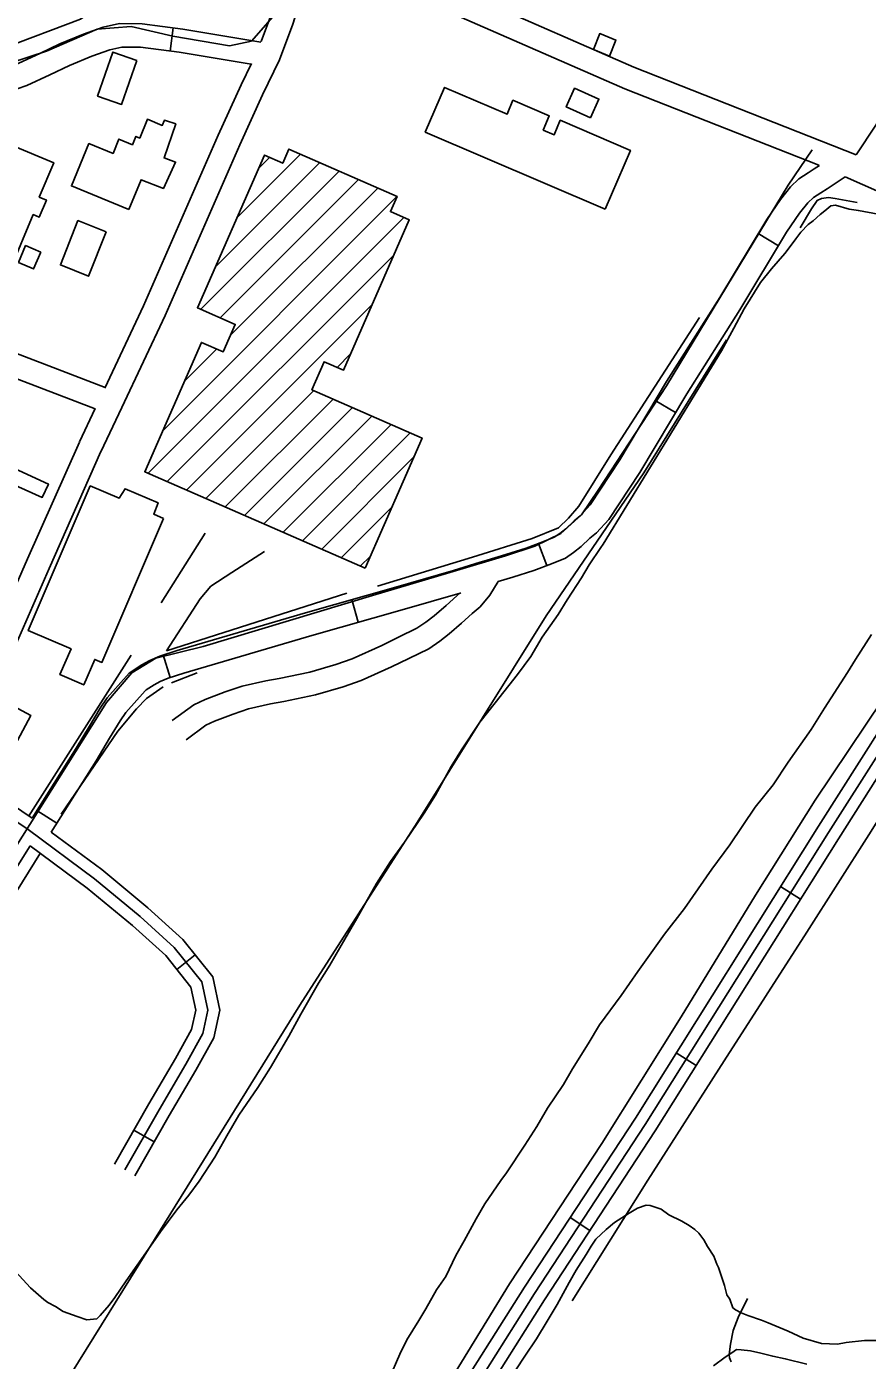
# Model space of a CAD drawing. Extents: x 3535183 to 3573198, y 534952 to 560562.
# Drawn here: x 3553471 to 3554542, y 542262 to 543961 of the extents above; entities that cross this region are included whole.
import ezdxf

# ---------------------------------------------------------------- set-up
doc = ezdxf.new("R2010")
doc.units = 0
for name, color, linetype in [('V-BLDG-OTLN', 7, 'Continuous'), ('V-ROAD-CNTR', 7, 'Continuous'), ('V-SITE-VEGE', 7, 'Continuous'), ('V-TOPO-SHOR', 7, 'Continuous')]:
    doc.layers.add(name, color=color, linetype=linetype)

msp = doc.modelspace()

# ---------------------------------------------------------------- linework, layer by layer
at = {"layer": 'V-BLDG-OTLN'}
for p, q in [((3553738.7, 543717.6), (3553819.9, 543798.8)), ((3553711.1, 543654.7), (3553844.5, 543788.1)), ((3553766.3, 543780.5), (3553780.5, 543794.8)), ((3553693, 543601.2), (3553869.1, 543777.3)), ((3553717.6, 543590.4), (3553893.7, 543766.5)), ((3553730.6, 543568.1), (3553918.3, 543755.7)), ((3553644.3, 543446.4), (3553942.8, 543745)), ((3553625.6, 543392.4), (3553951.4, 543718.2)), ((3553650.2, 543381.7), (3553938.8, 543670.2)), ((3553674.8, 543370.9), (3553911.2, 543607.3)), ((3553671.8, 543509.3), (3553713, 543550.5)), ((3553866.4, 543527.1), (3553883.6, 543544.3)), ((3553699.4, 543360.1), (3553836.8, 543497.6)), ((3553724, 543349.3), (3553861.4, 543486.8)), ((3553748.6, 543338.6), (3553886, 543476)), ((3553773.1, 543327.8), (3553910.6, 543465.2)), ((3553797.7, 543317), (3553935.2, 543454.5)), ((3553822.3, 543306.3), (3553959.8, 543443.7)), ((3553846.9, 543295.5), (3553964, 543412.6)), ((3553871.5, 543284.7), (3553936.5, 543349.7)), ((3553896.1, 543273.9), (3553908.9, 543286.8))]:
    msp.add_line(p, q, dxfattribs=at)
for points in [[(3554213.7, 543923.9), (3554193, 543932.1), (3554201.2, 543952.5), (3554221.8, 543944.3)], [(3553611.3, 543918.3), (3553591.9, 543862.2), (3553561.3, 543872.8), (3553580.7, 543928.9)], [(3554208, 543728.6), (3553978.9, 543827), (3554003.4, 543883.9), (3554083, 543849.7), (3554090.6, 543867.5), (3554136.8, 543847.6), (3554129.1, 543829.5), (3554142.9, 543823.5), (3554150.9, 543842.1), (3554240.3, 543803.7)], [(3554189.5, 543845.3), (3554158.5, 543859), (3554169, 543882.8), (3554200, 543869.1)], [(3553601.3, 543728.3), (3553528.1, 543758.4), (3553550.3, 543812.4), (3553581, 543799.8), (3553588.5, 543818), (3553605.8, 543810.8), (3553610.1, 543821.4), (3553615, 543819.4), (3553624.9, 543843.4), (3553643.8, 543835.6), (3553646.5, 543842.2), (3553648, 543841.6), (3553660.9, 543837.4), (3553646.1, 543794.2), (3553660.7, 543788.7), (3553645.3, 543755.2), (3553616.8, 543766.2)], [(3553366, 543605.4), (3553451.8, 543810.4), (3553505.4, 543787.9), (3553487, 543744.1), (3553496.2, 543740.3), (3553487.1, 543718.7), (3553479.3, 543721.9), (3553420.1, 543580.9)], [(3553902.1, 543271.3), (3553621.4, 543394.3), (3553693.6, 543559), (3553721.3, 543546.9), (3553736.7, 543582), (3553688.5, 543603.2), (3553773.8, 543797.7), (3553797.3, 543787.4), (3553805.2, 543805.3), (3553942.9, 543745), (3553934.5, 543725.7), (3553958.5, 543715.2), (3553874.5, 543523.5), (3553850, 543534.3), (3553834.4, 543498.7), (3553974.8, 543437.1)], [(3553572.2, 543700), (3553549.8, 543643.4), (3553513.9, 543657.7), (3553536.2, 543714.2)], [(3553489, 543674.1), (3553479.9, 543652.6), (3553460.4, 543660.8), (3553469.6, 543682.3)], [(3553455.3, 543398.3), (3553498.6, 543378.5), (3553490.8, 543361.4), (3553447.4, 543381.1)], [(3553645.2, 543334.7), (3553566.9, 543151.2), (3553557.8, 543155), (3553543.8, 543122.5), (3553513.4, 543135.7), (3553527.5, 543168.4), (3553473, 543191.7), (3553552, 543376.2), (3553588.8, 543360.5), (3553596.4, 543372.6), (3553638.4, 543354.6), (3553632.8, 543340.3)], [(3553420.7, 543113.5), (3553476.3, 543083.5), (3553455.7, 543045.2), (3553400.1, 543075.2)]]:
    msp.add_lwpolyline(points, close=True, dxfattribs=at)
at = {"layer": 'V-ROAD-CNTR'}
for p, q in [((3553653.8, 543930.2), (3553657.7, 543959.9)), ((3554428.9, 543682.2), (3554403.2, 543697.7)), ((3554297.7, 543469.5), (3554271.9, 543484.9)), ((3554133.9, 543274.7), (3554123.3, 543302.7)), ((3553893.3, 543202.4), (3553885.2, 543231.2)), ((3553653.8, 543132.1), (3553644.9, 543160.8)), ((3553509.5, 542946.5), (3553484.1, 542962.5)), ((3554456.9, 542849.6), (3554431.5, 542865.5)), ((3553662.2, 542760.1), (3553685.6, 542778.8)), ((3554324.1, 542637.8), (3554298.7, 542653.8)), ((3553607.6, 542555.3), (3553633.6, 542540.5)), ((3554188.6, 542427.4), (3554163.5, 542443.8))]:
    msp.add_line(p, q, dxfattribs=at)
for points in [[(3554528, 543798.1), (3554552.8, 543835.7), (3554561.4, 543850.4), (3554630.4, 543988.3), (3554686.8, 544101.5), (3554725.9, 544180), (3554735.7, 544200.2), (3554743.6, 544220.1), (3554748, 544233.5), (3554754.8, 544254.5), (3554759.2, 544267.9), (3554784.5, 544357.8), (3554809, 544426.1), (3554833.1, 544482), (3554880.6, 544589), (3554904, 544649)], [(3553828.6, 544074.8), (3553824.9, 544065.4), (3553790.5, 543980.6), (3553757.3, 543943), (3553729.5, 543937), (3553657.1, 543949.3), (3553604, 543961.4), (3553560.7, 543958), (3553496.2, 543930.1), (3553404.8, 543900.4), (3553356.6, 543883.3), (3553273.7, 543885.4), (3553204.7, 543891.6), (3553131.3, 543886.4), (3552997.8, 543858.4), (3552945.7, 543829.5), (3552893.6, 543783.2), (3552833.4, 543711.7), (3552793.8, 543633.2), (3552766, 543544.9), (3552744.2, 543440.3), (3552734, 543304.6)], [(3553769.6, 543942.3), (3553781.6, 543974.3), (3553815.8, 544082.5)], [(3554528, 543798.1), (3554244.5, 543909.7), (3553848.1, 544083.5)], [(3553565.5, 543419.5), (3553592.2, 543476.2), (3553647.3, 543593.2), (3553742.5, 543810.6), (3553771.5, 543874.5), (3553793, 543919.1), (3553810, 543964.5), (3553838.8, 544055.7)], [(3554480.1, 543784.7), (3554233, 543882), (3553837.1, 544055.6)], [(3553769.4, 543941.8), (3553669.8, 543958.3), (3553618, 543965.1), (3553589.1, 543965.2), (3553568.5, 543960.6), (3553543.5, 543951.7), (3553513.1, 543939.3), (3553487.9, 543927), (3553460, 543914.3), (3553416.2, 543898.5), (3553390.1, 543891.1), (3553375.7, 543888.5), (3553360.3, 543887.5), (3553344, 543887.3), (3553316.7, 543886.5), (3553246.7, 543883.5)], [(3553757, 543913.5), (3553665.4, 543928.7), (3553616.1, 543935.1), (3553592.4, 543935.2), (3553576.9, 543931.7), (3553554.2, 543923.6), (3553525.4, 543911.9), (3553500.7, 543899.8), (3553471.3, 543886.5), (3553459, 543882)], [(3553570.6, 543500.9), (3553619.9, 543605.6), (3553715.1, 543822.9), (3553744.4, 543887.2), (3553757.5, 543914.5)], [(3552303.4, 541064.8), (3552395.1, 541209.9), (3552544.5, 541444.8), (3552720.5, 541727.3), (3552881, 541989.5), (3553121.8, 542377.6), (3553307.4, 542678.3), (3553572.7, 543100.2), (3553604.9, 543138.1), (3553635.6, 543156.7), (3553696, 543171.6), (3553911.8, 543236.3), (3554010.3, 543265.9), (3554081.2, 543287.1), (3554118.3, 543299.2), (3554151.6, 543315.3), (3554177.7, 543339.4), (3554199.1, 543370.8), (3554286.1, 543503.7), (3554405.1, 543699.7), (3554441.4, 543759.2), (3554471.6, 543804.2)], [(3554481.1, 543784.3), (3554474.5, 543780), (3554466.7, 543775), (3554454.8, 543767.4), (3554444.1, 543757.1), (3554431.5, 543741.3), (3554413.9, 543715.5), (3554354.1, 543616.1), (3554286.4, 543509.2), (3554226.8, 543409.3), (3554189, 543352), (3554176.1, 543338.1), (3554168.5, 543331.6), (3554158.1, 543321.6), (3554150.2, 543315.6), (3554143, 543310.8), (3554128.7, 543304.8), (3554107.4, 543296.7), (3554081.5, 543288.7), (3554057.7, 543281.5), (3554049, 543278.9), (3554014.9, 543268.3), (3553941.3, 543247.1), (3553826.2, 543214.5), (3553662.6, 543166.3), (3553640.6, 543159.4), (3553627.7, 543153.8), (3553617.8, 543148.1), (3553606.6, 543141), (3553601.7, 543137.5), (3553573.6, 543106), (3553564.8, 543092.8), (3553551, 543070.1), (3553533.9, 543041.8), (3553478.1, 542952.8)], [(3554837.8, 543765.1), (3554868, 543704.4), (3554885, 543659.2), (3554891.7, 543634.2), (3554894.3, 543608.9), (3554896.1, 543583.8), (3554893, 543567.8), (3554884.9, 543545.2), (3554873.1, 543519.2), (3554840.7, 543475), (3554740.4, 543323.7), (3554628, 543147.5), (3554492.5, 542934.5), (3554259.1, 542562.5), (3554118, 542347.1), (3554031.8, 542210.5)], [(3554513.9, 543770.2), (3554490.9, 543754.8), (3554482.8, 543749.7), (3554473.5, 543743.7), (3554466.4, 543736.9), (3554455.7, 543723.5), (3554439.1, 543699.3), (3554379.6, 543600.4), (3554312, 543493.5), (3554252.3, 543393.3), (3554212.7, 543333.4), (3554196.9, 543316.5), (3554188.6, 543309.4), (3554177.6, 543298.8), (3554167.7, 543291.2), (3554157.3, 543284.2), (3554139.8, 543276.9), (3554117.2, 543268.3), (3554090.3, 543260), (3554071.7, 543254.4)], [(3554829.9, 543747.3), (3554799.7, 543739), (3554748.5, 543730.9), (3554699.3, 543724.5), (3554641.9, 543726.5), (3554580.1, 543740.6), (3554513.9, 543770.2)], [(3554829.9, 543747.3), (3554854.3, 543698.4), (3554870.7, 543654.6), (3554876.9, 543631.5), (3554879.3, 543607.6), (3554881, 543584.7), (3554878.5, 543571.8), (3554871, 543550.8), (3554860.1, 543526.8), (3554828.4, 543483.5), (3554727.8, 543331.9), (3554615.4, 543155.6), (3554479.8, 542942.5), (3554246.5, 542570.6), (3554105.4, 542355.2), (3554019.1, 542218.6)], [(3553570.9, 543501.5), (3553401.6, 543566.4), (3553358.3, 543584.6)], [(3553558.1, 543474.3), (3553390.4, 543538.6), (3553347.4, 543556.6), (3553288.3, 543417.7)], [(3553538.3, 543432.2), (3553558.4, 543474.9)], [(3553370.7, 543014.9), (3553370.6, 543027.5), (3553377, 543053.9), (3553390.9, 543098), (3553472.2, 543283.2), (3553538.2, 543431.9)], [(3553400.9, 543002), (3553400.6, 543024.1), (3553405.9, 543045.9), (3553419, 543087.5), (3553499.7, 543271.1), (3553565.6, 543419.8)], [(3554071.9, 543254.4), (3554061.3, 543237.1), (3554048.7, 543222), (3554038.7, 543213.4), (3554025, 543201.1), (3554009.1, 543187.6), (3553997.5, 543178.4), (3553983.4, 543168.7), (3553957.9, 543156.1), (3553935.9, 543145.7), (3553897.1, 543128.2), (3553874.3, 543120.2), (3553839, 543109.8), (3553798.6, 543101.5), (3553781.6, 543098.3), (3553753.7, 543091.9), (3553733.9, 543085.5), (3553710.3, 543076.4), (3553699.4, 543071.2), (3553674.1, 543052.8)], [(3554024, 543239.7), (3554023.5, 543239.5), (3553949.5, 543218.3), (3553834.5, 543185.7), (3553671.3, 543137.6), (3553651.1, 543131.3), (3553641.2, 543126.9), (3553633.4, 543122.5), (3553623.4, 543116.1), (3553621.9, 543115), (3553597.4, 543087.6), (3553590.1, 543076.7), (3553576.7, 543054.6), (3553559.5, 543026), (3553502.3, 542935)], [(3554022.9, 543239.3), (3554018.9, 543235.9), (3554005.3, 543223.7), (3553990, 543210.8), (3553979.7, 543202.5), (3553968.3, 543194.7), (3553944.8, 543183.2), (3553923.3, 543172.9), (3553885.9, 543156), (3553865.1, 543148.7), (3553831.8, 543139), (3553792.8, 543130.9), (3553775.5, 543127.6), (3553745.7, 543120.8), (3553723.8, 543113.7), (3553698.5, 543104), (3553684, 543097.1), (3553656.4, 543077.1)], [(3553472.8, 542938.3), (3553402, 542985.6), (3553320, 543019), (3553208, 543061.8), (3553131.8, 543097.8), (3553072.6, 543131.6), (3553018.1, 543152.5), (3552993, 543152.1), (3552973.7, 543137), (3552944.8, 543093), (3552882, 542985.6), (3552794.8, 542842.1), (3552749.3, 542770.3), (3552739.9, 542732.5), (3552775.8, 542699), (3552853.4, 542650.7), (3552936.5, 542594.5), (3553025.3, 542537.3), (3553058.6, 542511.8), (3553082.7, 542507.1), (3553101.9, 542511.9), (3553144, 542577.8), (3553229.4, 542718.2), (3553275.1, 542792.5)], [(3554584.9, 543051.8), (3554505.2, 542926.5), (3554271.7, 542554.4), (3554130.7, 542339), (3554044.4, 542202.4), (3553990.6, 542119.6), (3553969.8, 542076.8), (3553962.5, 542046.4), (3553963.8, 542021.1), (3553982.1, 541972.8), (3554024.2, 541935.9), (3554054.7, 541912.8)], [(3553478.1, 542952.8), (3553409.1, 542998.9), (3553400.9, 543002.3)], [(3553472.8, 542938.3), (3553557.4, 542875.5), (3553615.5, 542827.3), (3553659.1, 542788), (3553694.1, 542744.1), (3553701.9, 542708.2), (3553695.4, 542678.2), (3553673.6, 542639.2), (3553639.6, 542581.3), (3553595.9, 542504.5)], [(3553608.9, 542497), (3553652.5, 542573.8), (3553686.6, 542631.7), (3553709.6, 542672.9), (3553717.2, 542708.2), (3553708, 542750.7), (3553670, 542798.3), (3553625.3, 542838.6), (3553566.7, 542887.3), (3553502.3, 542935)], [(3553475.6, 542917.6), (3553320.2, 542670.4), (3553134.6, 542369.7), (3552893.8, 541981.6), (3552733.3, 541719.4), (3552557.2, 541436.9), (3552407.8, 541201.9), (3552316.8, 541058.1)], [(3553582.9, 542511.9), (3553626.6, 542588.8), (3553660.6, 542646.7), (3553681.2, 542683.6), (3553686.5, 542708.2), (3553680.2, 542737.5), (3553648.1, 542777.7), (3553605.7, 542815.9), (3553548.2, 542863.7), (3553475.6, 542917.6)]]:
    msp.add_lwpolyline(points, dxfattribs=at)
at = {"layer": 'V-SITE-VEGE'}
for points in [[(3553446.8, 542385.8), (3553475.9, 542354.4), (3553493, 542339.4), (3553498, 542335.8), (3553507.9, 542330.4), (3553517.7, 542324.1), (3553535.2, 542317.6), (3553547.7, 542313.7), (3553560.4, 542314.9), (3553564.7, 542319), (3553576.2, 542332), (3553583.3, 542341.9), (3553597.6, 542363.2), (3553628.8, 542407.6), (3553641.3, 542425.6), (3553662.5, 542453.5), (3553677.6, 542472.3), (3553690.9, 542490.3), (3553710.6, 542520.8), (3553726, 542548), (3553741.3, 542574.4), (3553765.4, 542609.7), (3553781.5, 542635.2), (3553804.9, 542674.8), (3553820.3, 542702.9), (3553842.9, 542742.4), (3553857.3, 542765.5), (3553876.2, 542798.5), (3553891.5, 542824.9), (3553916.8, 542869.4), (3553934.7, 542897.4), (3553952.5, 542922), (3553977.5, 542959), (3553991.9, 542982), (3554011.8, 543018.4), (3554025.2, 543039.8), (3554048.5, 543075.1), (3554068, 543099.7), (3554096.3, 543135.7), (3554113.2, 543158.6), (3554127.6, 543183.4), (3554148.1, 543212.1), (3554159.8, 543231), (3554177.7, 543259), (3554187.6, 543275.5), (3554202.7, 543297.7), (3554205.4, 543301.8), (3554356.3, 543548.1), (3554371.8, 543577), (3554385.3, 543601.7), (3554406, 543635.5), (3554420.1, 543652.7), (3554436.9, 543672.3), (3554441.3, 543678), (3554451.1, 543691.1), (3554457.3, 543699.3), (3554466.9, 543709.1), (3554473, 543713.9), (3554481.8, 543722), (3554487.8, 543726.8), (3554495.7, 543733.2), (3554501.6, 543733.9), (3554519.1, 543729), (3554530.8, 543726.9), (3554556, 543722.5)], [(3554547.4, 543186.9), (3554526.8, 543154.8), (3554516.9, 543138.3), (3554487.4, 543093.1), (3554470.4, 543065.9), (3554441, 543024), (3554422.2, 542995.2), (3554399.2, 542966.6), (3554367, 542918.9), (3554344, 542887.8), (3554309.2, 542837.7), (3554283.5, 542805), (3554249.7, 542757.4), (3554228.3, 542727), (3554200.7, 542689.3), (3554186.4, 542665.4), (3554166.6, 542633.3), (3554154.9, 542613.5), (3554134.4, 542583.1), (3554120.8, 542560), (3554105.6, 542536.1), (3554082.4, 542500.8), (3554075.2, 542490.9), (3554054.7, 542461.4), (3554043.9, 542442.4), (3554028.5, 542414.3), (3554017.7, 542395.3), (3554004.9, 542368.9), (3553993.3, 542351.6), (3553979.7, 542327.7), (3553970.7, 542312.8), (3553955.5, 542288.1), (3553946.3, 542269.9), (3553932.5, 542237.6)], [(3554070.6, 542213.8), (3554105.5, 542267.3), (3554120.7, 542289.5), (3554134.2, 542311.7), (3554146.8, 542333.1), (3554162.2, 542361.2), (3554171.2, 542376.9), (3554183.8, 542396.6), (3554190.1, 542407.3), (3554196.3, 542416.4), (3554209.4, 542428.5), (3554219.9, 542437.4), (3554238.8, 542449.3), (3554249.2, 542455.7), (3554260.3, 542459.5), (3554265.3, 542459.3), (3554279.5, 542454.5), (3554289.3, 542447.4), (3554305.9, 542439.2), (3554314.9, 542433.8), (3554322.3, 542428.5), (3554327.2, 542424.1), (3554333.6, 542415.4), (3554338.4, 542406.8), (3554346.3, 542394.7), (3554350.2, 542384.4), (3554352.5, 542380.1), (3554360.1, 542357.1), (3554363, 542345.2)], [(3554363, 542345.2), (3554367, 542340), (3554370.8, 542328.9), (3554374.1, 542326.2), (3554381.5, 542322.6), (3554389.8, 542318.9), (3554407.3, 542313.2), (3554415.6, 542309.5), (3554441.3, 542299.2), (3554460.4, 542290.1), (3554483.7, 542283.3), (3554503.9, 542282.5), (3554514.9, 542284.6), (3554538.6, 542287.1), (3554558, 542287.2)], [(3554465, 542257), (3554437.5, 542264), (3554421.6, 542267.1), (3554406.5, 542271), (3554393.2, 542274.1), (3554381.4, 542275.4), (3554375.5, 542275.6), (3554369.5, 542271.6), (3554360.8, 542266), (3554346.1, 542254.8)]]:
    msp.add_lwpolyline(points, dxfattribs=at)
at = {"layer": 'V-TOPO-SHOR'}
for p, q in [((3553698.2, 543315.8), (3553642.5, 543227.1)), ((3553879.1, 543239.3), (3553649.3, 543165.8)), ((3553604.3, 543160.5), (3553473.4, 542954.7)), ((3553688.3, 543138.1), (3553655.7, 543125.3))]:
    msp.add_line(p, q, dxfattribs=at)
for points in [[(3553733.1, 544166.3), (3553696.3, 544116.4), (3553622.1, 544031.4), (3553539.7, 543970.7), (3553440.8, 543933.7)], [(3554456.3, 543704.9), (3554470.8, 543729.4), (3554478.1, 543739.7), (3554483.5, 543742.2), (3554492.6, 543743.7), (3554500.9, 543742.5), (3554529.1, 543737.4)], [(3554328.3, 543590.6), (3554215.2, 543415.8), (3554174.3, 543350.2), (3554161.4, 543335.1), (3554148.6, 543322.8), (3554115.1, 543309.1), (3554039.1, 543285.5), (3553917.9, 543248.4)], [(3554362.8, 543562.3), (3554257.4, 543392.7), (3554133, 543210.8), (3553968.7, 542947.3), (3553819.1, 542714.3), (3553613.2, 542382.5), (3553480.6, 542169)], [(3553774.1, 543292.7), (3553732.3, 543265.7), (3553705.8, 543248.3), (3553692, 543232.4), (3553649.3, 543165.8)], [(3553644.8, 543120.1), (3553623.8, 543105.3), (3553611, 543092), (3553587.1, 543063.8), (3553515.1, 542957.8)], [(3554561.4, 543103.5), (3554475.6, 542975.8), (3554399.4, 542854.7), (3554305, 542699.7), (3554203.8, 542538.1), (3554086.2, 542359.4), (3553950.9, 542138.8)], [(3554607.6, 543033), (3554543.8, 542931.5), (3554464.8, 542807.7), (3554359.5, 542643.6), (3554262.5, 542491.3), (3554166.2, 542337.7)], [(3553488.6, 542908.5), (3553384.6, 542741.7), (3553340.1, 542675.2)], [(3554389.6, 542340.5), (3554377.7, 542316.6), (3554371.3, 542300), (3554367.6, 542282.6), (3554366, 542269.2), (3554366.6, 542265.2), (3554368.5, 542259.8)]]:
    msp.add_lwpolyline(points, dxfattribs=at)

doc.saveas('drawing.dxf')
